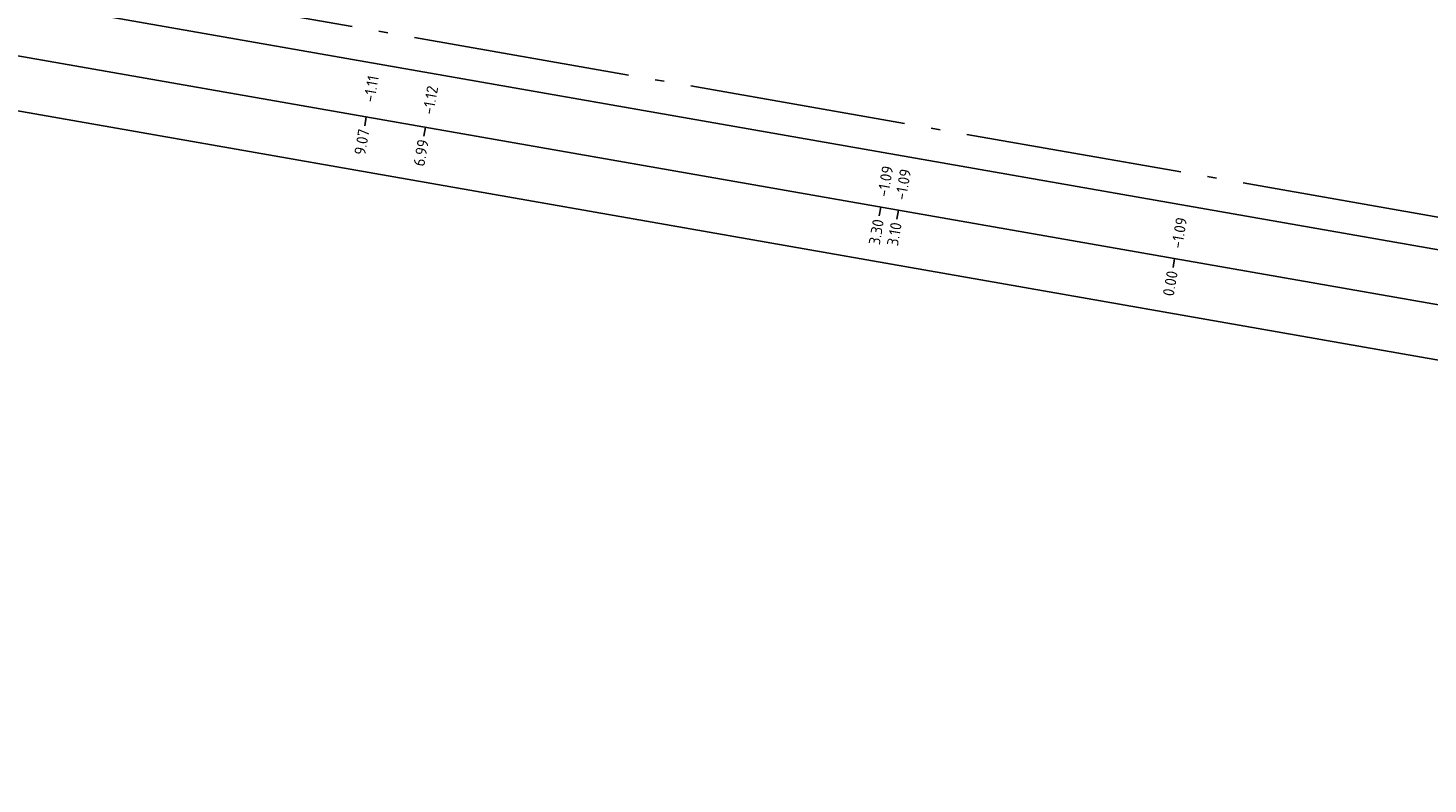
# Model space of a CAD drawing. Header units: metres. Extents: x 2514 to 227642, y 1683 to 852646.
# Tile 443 of 462: x 114359 to 114374, y 426115 to 426123. Entities that reach past the tile are written whole.
import ezdxf
from ezdxf.enums import TextEntityAlignment as Align

# ---------------------------------------------------------------- set-up
doc = ezdxf.new("R2010")
doc.units = ezdxf.units.M
doc.linetypes.add('AL-NAP_LIJN', pattern=[15.25, 12, -1.5, 0.25, -1.5])
for name, color, linetype, lineweight in [('N-WE-GW-GROND_GRIND-AD-50', 7, 'Continuous', 18), ('X-XX-AL-NAP-GD', 7, 'AL-NAP_LIJN', 25), ('X-XX-AL-PROFIELBALK-G', 7, 'Continuous', 25), ('X-XX-AL-PROFIELBALK-T25', 7, 'Continuous', 25)]:
    doc.layers.add(name, color=color, linetype=linetype, lineweight=lineweight)
doc.styles.add('NLCS-ISO-M50-T25', font='NLCS-ISO.ttf', dxfattribs={"height": 0.125})
pattern_1 = [(350.0135621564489, (0, 0), (0.231652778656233, 0.1622867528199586), [0.025, -0.175]), (80.01356215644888, (0, 0), (-0.1622867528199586, 0.231652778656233), [0.025, -0.175]), (125.0135621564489, (0.02462122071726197, -0.004335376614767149), (-0.1969697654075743, 0.03468301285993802), [0.03535534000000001, -0.24748738]), (350.0135621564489, (0.04413041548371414, 0.1064601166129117), (0.231652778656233, 0.1622867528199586), [0.025, -0.175]), (35.01356215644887, (0.05427333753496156, 0.09198181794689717), (0.03468301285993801, 0.1969697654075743), [0.01767766, -0.26516504]), (125.0135621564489, (0.05427333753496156, 0.09198181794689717), (-0.1969697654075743, 0.03468301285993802), [0.01767766, -0.26516504]), (350.0135621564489, (0.1266648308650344, 0.1426964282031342), (0.231652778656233, 0.1622867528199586), [0.03535534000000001, -0.16464466]), (35.01356215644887, (0.1266648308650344, 0.1426964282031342), (0.03468301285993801, 0.1969697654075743), [0.025, -0.25784272]), (125.0135621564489, (0.161484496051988, 0.1365652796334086), (-0.1969697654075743, 0.03468301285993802), [0.025, -0.25784272]), (80.01356215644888, (0.1440874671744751, 0.02539787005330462), (-0.1622867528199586, 0.231652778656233), [0.025, -0.175]), (35.01356215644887, (0.1440874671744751, 0.02539787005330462), (0.03468301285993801, 0.1969697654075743), [0.01767766, -0.26516504]), (125.0135621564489, (0.1585657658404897, 0.03554079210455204), (-0.1969697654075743, 0.03468301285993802), [0.01767766, -0.26516504]), (350.0135621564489, (0.03329197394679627, 0.04490706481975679), (0.231652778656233, 0.1622867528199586), [0.0125, -0.1675]), (350.0135621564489, (0.1896900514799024, 0.06813724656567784), (0.231652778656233, 0.1622867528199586), [0.0125, -0.1675]), (80.01356215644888, (0.1324723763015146, 0.1035969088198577), (-0.1622867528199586, 0.231652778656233), [0.0125, -0.1675]), (125.0135621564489, (0.1375844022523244, -0.01153396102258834), (-0.1969697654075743, 0.03468301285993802), [0.01767766, -0.26516504]), (125.0135621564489, (0.07525470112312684, 0.1390565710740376), (-0.1969697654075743, 0.03468301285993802), [0.01767766, -0.26516504]), (35.01356215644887, (0.1037099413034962, 0.04837304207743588), (0.03468301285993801, 0.1969697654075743), [0.01767766, -0.26516504]), (80.01356215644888, (0.07204373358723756, 0.01269893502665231), (-0.1622867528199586, 0.231652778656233), [0.003125, -0.196875]), (80.01356215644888, (0.09590858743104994, 0.09416978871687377), (-0.1622867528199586, 0.231652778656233), [0.003125, -0.196875]), (80.01356215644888, (0.1941993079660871, 0.1117663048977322), (-0.1622867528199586, 0.231652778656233), [0.003125, -0.196875]), (80.01356215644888, (0.1788516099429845, 0.006584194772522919), (-0.1622867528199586, 0.231652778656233), [0.003125, -0.196875])]

msp = doc.modelspace()

# ---------------------------------------------------------------- hatches: boundary and pattern name
at = {"layer": 'N-WE-GW-GROND_GRIND-AD-50', "ltscale": 0.1}
h = msp.add_hatch(dxfattribs=at)
h.set_pattern_fill('AVH-FUNDERING_02-SO', color=1, scale=0.2, pattern_type=2)
h.set_pattern_definition(pattern_1)
edge = h.paths.add_edge_path()
edge.add_arc((114358.3204709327, 425960.5037423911), 148.1415553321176, 78.89018152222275, 81.20991374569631)
edge.add_line((114380.9586994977, 426106.9053510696), (114380.906834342, 426106.609699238))
edge.add_line((114380.906834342, 426106.609699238), (114380.9098064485, 426106.6090751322))
edge.add_arc((99057.92202269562, 338742.201559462), 88697.99126916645, 80.04811254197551, 80.05198272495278, ccw=False)
edge.add_line((114386.8110131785, 426105.5738472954), (114386.8140202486, 426105.5734224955))
edge.add_line((114386.8140202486, 426105.5734224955), (114386.8658854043, 426105.8690743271))
h = msp.add_hatch(dxfattribs=at)
h.set_pattern_fill('AVH-FUNDERING_02-SO', color=1, scale=0.2, pattern_type=2)
h.set_pattern_definition(pattern_1)
edge = h.paths.add_edge_path()
edge.add_arc((114336.8202227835, 425950.12666245), 149.5509054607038, 78.89936592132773, 81.19784959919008, ccw=False)
edge.add_line((114365.6136812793, 426096.8795502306), (114365.5618160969, 426096.583898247))
edge.add_line((114365.5618160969, 426096.583898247), (114365.5588129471, 426096.584322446))
edge.add_arc((99024.8738484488, 338678.9411453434), 88753.48417847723, 80.04666692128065, 80.05053572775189)
edge.add_line((114359.6560405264, 426097.6199785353), (114359.6530747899, 426097.6206012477))
edge.add_line((114359.6530747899, 426097.6206012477), (114359.7049399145, 426097.9162529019))
h = msp.add_hatch(dxfattribs=at)
h.set_pattern_fill('AVH-FUNDERING_02-SO', color=1, scale=0.2, pattern_type=2)
h.set_pattern_definition(pattern_1)
edge = h.paths.add_edge_path()
edge.add_arc((114341.6432576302, 425963.2448553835), 148.3232544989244, 78.89160257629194, 81.20849269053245)
edge.add_line((114364.3128880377, 426109.8254669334), (114364.2610228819, 426109.5298151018))
edge.add_line((114364.2610228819, 426109.5298151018), (114364.2639949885, 426109.5291909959))
edge.add_arc((106704.2422879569, 382427.0488588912), 44349.01374908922, 80.04617745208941, 80.05391781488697, ccw=False)
edge.add_line((114370.1652017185, 426108.4939631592), (114370.1682087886, 426108.4935383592))
edge.add_line((114370.1682087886, 426108.4935383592), (114370.2200739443, 426108.7891901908))

# ---------------------------------------------------------------- linework, layer by layer
at = {"layer": 'X-XX-AL-NAP-GD', "ltscale": 0.2, "flags": 128}
msp.add_lwpolyline([(114383.6450825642, 426119.633191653), (114354.0963108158, 426124.8168282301)], dxfattribs=at)
at = {"layer": 'X-XX-AL-PROFIELBALK-G', "ltscale": 0.05}
for p, q in [((114354.0348308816, 426124.4663683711), (114383.5836026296, 426119.2827317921)), ((114353.9311581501, 426123.875392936), (114383.4799298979, 426118.6917563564)), ((114353.8274854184, 426123.2844175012), (114383.3762571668, 426118.1007809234))]:
    msp.add_line(p, q, dxfattribs=at)
at = {"layer": 'X-XX-AL-PROFIELBALK-G'}
for p, q in [((114362.4088983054, 426122.2866458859), (114362.426177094, 426122.3851417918)), ((114363.0642650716, 426122.1716772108), (114363.0815438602, 426122.2701731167)), ((114368.0975145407, 426121.2887120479), (114368.1147933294, 426121.3872079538)), ((114368.2945074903, 426121.2541542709), (114368.3117862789, 426121.3526501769)), ((114371.3470901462, 426120.718650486), (114371.3643689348, 426120.817146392))]:
    msp.add_line(p, q, dxfattribs=at)

# ---------------------------------------------------------------- texts
at = {"layer": 'X-XX-AL-PROFIELBALK-T25', "style": 'NLCS-ISO-M50-T25'}
for s, p in [('-1.11', (114362.5059762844, 426122.8400286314)), ('-1.12', (114363.1613430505, 426122.7250599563)), ('9.07', (114362.4023035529, 426122.2490531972)), ('6.99', (114363.057670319, 426122.134084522)), ('-1.09', (114368.1945925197, 426121.8420947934)), ('-1.09', (114368.3915854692, 426121.8075370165)), ('3.30', (114368.0909197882, 426121.2511193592)), ('3.10', (114368.2879127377, 426121.2165615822)), ('-1.09', (114371.4441681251, 426121.2720332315)), ('0.00', (114371.3404953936, 426120.6810577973))]:
    msp.add_text(s, height=0.125, rotation=80.05004763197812, dxfattribs=at).set_placement(p, align=Align.MIDDLE_RIGHT)

doc.saveas('drawing.dxf')
